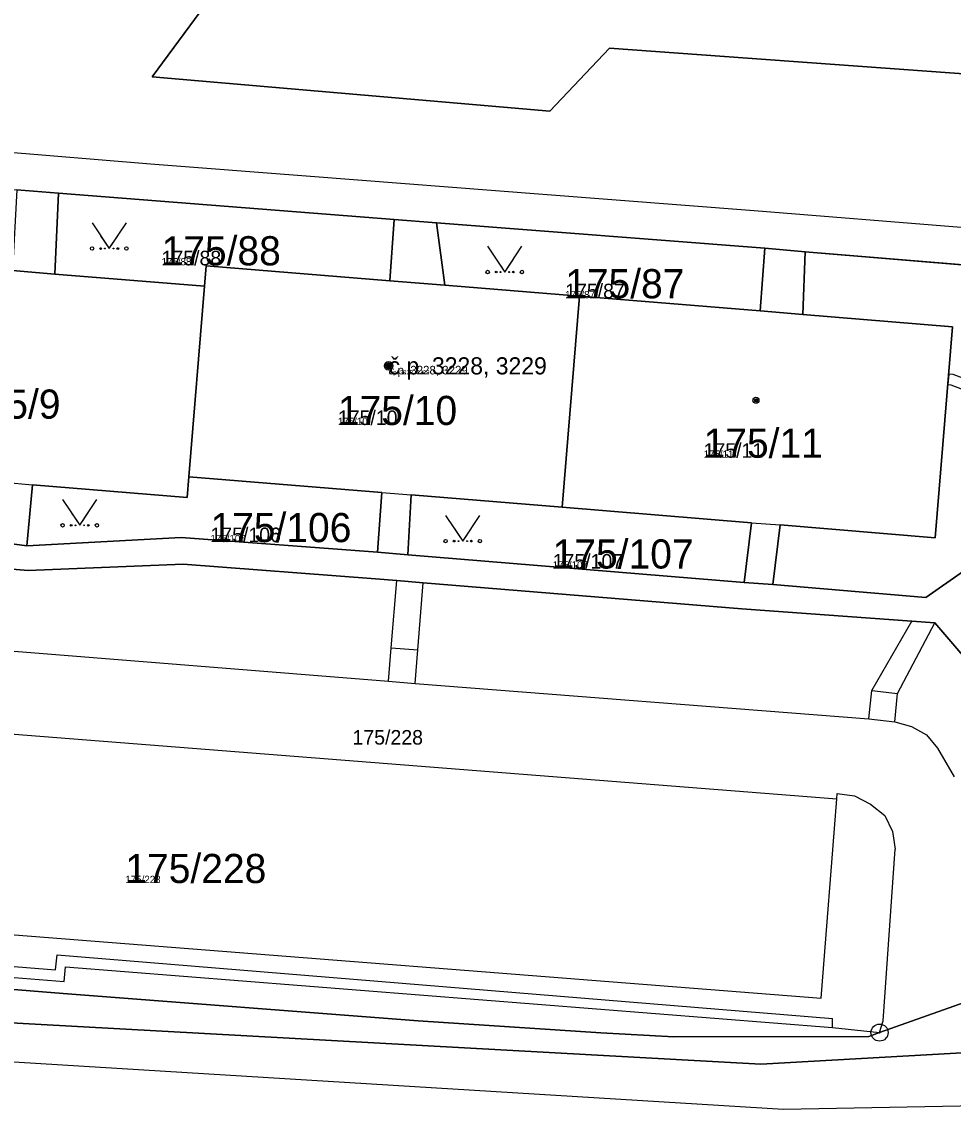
# Model space of a CAD drawing. Extents: x -759873 to -758487, y -975024 to -973516.
# Drawn here: x -759543 to -759488.7, y -974769.7 to -974706.2 of the extents above; entities that cross this region are included whole.
import ezdxf

# ---------------------------------------------------------------- set-up
doc = ezdxf.new("R2010")
doc.units = 0
for name, color, linetype in [('KAT_02_hranice parcel', 7, 'Continuous'), ('KAT_03_1000_st čísla parcelní', 7, 'Continuous'), ('KAT_03_1000_čísla parcelní', 7, 'Continuous'), ('KAT_03_1000_čísla popisná', 7, 'Continuous'), ('KAT_03_250_st čísla parcelní', 7, 'Continuous'), ('KAT_03_250_čísla parcelní', 7, 'Continuous'), ('KAT_03_250_čísla popisná', 7, 'Continuous'), ('KAT_03_500_st čísla parcelní', 7, 'Continuous'), ('KAT_03_500_čísla parcelní', 7, 'Continuous'), ('KAT_03_500_čísla popisná', 7, 'Continuous'), ('KAT_04_vnitřní kresba', 7, 'Continuous'), ('KAT_05_1000_značky kultur', 7, 'Continuous'), ('KAT_05_250_značky kultur', 7, 'Continuous'), ('KAT_05_500_značky kultur', 7, 'Continuous'), ('KAT_07_1000_značky budov', 7, 'Continuous'), ('KAT_07_250_značky budov', 7, 'Continuous'), ('KAT_07_500_značky budov', 7, 'Continuous'), ('KAT_10_věcná břemena', 7, 'Continuous'), ('KAT_11_značky bodu BP', 7, 'Continuous'), ('KAT_14_plocha_budovy', 7, 'Continuous'), ('KAT_14_plocha_pozemek', 7, 'Continuous')]:
    doc.layers.add(name, color=color, linetype=linetype)

msp = doc.modelspace()

# ---------------------------------------------------------------- linework, layer by layer
at = {"layer": 'KAT_02_hranice parcel'}
for p, q in [((-759540.86, -974716.24), (-759543.3, -974716.04)), ((-759540.86, -974716.24), (-759521.3, -974717.76)), ((-759518.83, -974717.97), (-759521.3, -974717.76)), ((-759518.83, -974717.97), (-759499.69, -974719.44)), ((-759497.33, -974719.66), (-759499.69, -974719.44)), ((-759497.33, -974719.66), (-759472.52, -974721.69)), ((-759533.26, -974732.77), (-759532.35, -974721.66)), ((-759511.51, -974734.55), (-759510.5, -974722.24)), ((-759544.46, -974736.56), (-759542.72, -974736.79)), ((-759522.27, -974737.17), (-759520.5, -974737.33)), ((-759520.5, -974737.33), (-759500.9, -974738.94)), ((-759500.9, -974738.94), (-759499.23, -974739.05))]:
    msp.add_line(p, q, dxfattribs=at)
for points in [[(-759468.92, -974710.71), (-759487.56, -974709.31), (-759508.75, -974707.77), (-759512.22, -974711.44), (-759535.41, -974709.44), (-759532.6, -974705.65), (-759589.95, -974700.81), (-759593.89, -974700.48), (-759596.35, -974703.57), (-759627.83, -974701.09), (-759652.61, -974699.15), (-759673.64, -974697.52), (-759681.06, -974698.73), (-759689.09, -974698.27), (-759694.78, -974697.97), (-759700.54, -974697.59)], [(-759532.35, -974721.66), (-759541.08, -974720.95), (-759540.86, -974716.24)], [(-759521.3, -974717.76), (-759521.55, -974721.34), (-759532.25, -974720.46), (-759532.35, -974721.66)], [(-759510.5, -974722.24), (-759518.34, -974721.6), (-759518.83, -974717.97)], [(-759499.69, -974719.44), (-759499.96, -974723.1), (-759510.5, -974722.24)], [(-759499.23, -974739.05), (-759498.79, -974735.58), (-759489.75, -974736.32), (-759488.75, -974724.02), (-759497.48, -974723.31), (-759497.33, -974719.66)], [(-759499.23, -974739.05), (-759490.31, -974739.81), (-759480.1, -974732.68), (-759473.17, -974727.74), (-759472.52, -974721.69)], [(-759542.72, -974736.79), (-759542.39, -974733.23), (-759533.36, -974733.97), (-759533.26, -974732.77)], [(-759533.26, -974732.77), (-759522.01, -974733.69), (-759522.27, -974737.17)], [(-759520.5, -974737.33), (-759520.3, -974733.83), (-759511.51, -974734.55)], [(-759511.51, -974734.55), (-759500.47, -974735.45), (-759500.9, -974738.94)], [(-759581.26, -974735.71), (-759579.69, -974735.6), (-759576.63, -974735.4), (-759566.14, -974736.28), (-759553.29, -974737.35), (-759551.74, -974737.48), (-759542.64, -974738.23), (-759533.6, -974737.86), (-759522.38, -974738.72), (-759521.14, -974738.82), (-759519.61, -974738.95), (-759501.03, -974740.46), (-759491.12, -974741.19), (-759489.77, -974741.29), (-759476.55, -974756.74), (-759476.86, -974759.46)], [(-759542.72, -974736.79), (-759533.71, -974736.31), (-759522.27, -974737.17)], [(-759717.74, -974748.2), (-759711.27, -974749.14), (-759692.25, -974751.9), (-759582.09, -974762.5), (-759499.92, -974767.02), (-759477.49, -974765.76)], [(-759476.86, -974759.46), (-759487.41, -974763.2), (-759493, -974765.18), (-759493.62, -974765.4), (-759505, -974765.42), (-759509.25, -974765.19), (-759519.89, -974764.5), (-759540.59, -974762.91), (-759560.6, -974761.29)]]:
    msp.add_lwpolyline(points, dxfattribs=at)
at = {"layer": 'KAT_03_1000_čísla popisná'}
msp.add_circle((-759521.62, -974726.3), 0.25, dxfattribs=at)
at = {"layer": 'KAT_03_250_čísla popisná'}
msp.add_circle((-759521.62, -974726.3), 0.0625, dxfattribs=at)
at = {"layer": 'KAT_03_500_čísla popisná'}
msp.add_circle((-759521.62, -974726.3), 0.125, dxfattribs=at)
at = {"layer": 'KAT_04_vnitřní kresba'}
for p, q in [((-759551.6, -974713.2), (-759535.51, -974714.52)), ((-759535.51, -974714.52), (-759526.17, -974715.24)), ((-759526.17, -974715.24), (-759512.64, -974716.29)), ((-759512.64, -974716.29), (-759500.32, -974717.25)), ((-759500.32, -974717.25), (-759488.25, -974718.22)), ((-759543.55, -974720.74), (-759541.08, -974720.95)), ((-759521.55, -974721.34), (-759518.34, -974721.6)), ((-759499.96, -974723.1), (-759497.48, -974723.31)), ((-759544.08, -974733.09), (-759542.39, -974733.23)), ((-759522.01, -974733.69), (-759520.3, -974733.83)), ((-759500.47, -974735.45), (-759498.79, -974735.58)), ((-759521.47, -974742.75), (-759521.14, -974738.82)), ((-759519.92, -974742.86), (-759519.61, -974738.95)), ((-759493.45, -974745.23), (-759491.12, -974741.19)), ((-759491.96, -974745.41), (-759489.77, -974741.29)), ((-759552.21, -974742.23), (-759521.62, -974744.68)), ((-759521.62, -974744.68), (-759521.47, -974742.75)), ((-759521.47, -974742.75), (-759519.92, -974742.86)), ((-759520.08, -974744.82), (-759519.92, -974742.86)), ((-759521.62, -974744.68), (-759520.08, -974744.82)), ((-759520.08, -974744.82), (-759493.62, -974746.89)), ((-759493.62, -974746.89), (-759493.45, -974745.23)), ((-759493.45, -974745.23), (-759491.96, -974745.41)), ((-759492.11, -974747.06), (-759491.96, -974745.41)), ((-759554.72, -974746.88), (-759495.5, -974751.55)), ((-759493.62, -974746.89), (-759492.11, -974747.06)), ((-759492.11, -974747.06), (-759491.14, -974747.33)), ((-759491.14, -974747.33), (-759490.27, -974747.82)), ((-759490.27, -974747.82), (-759489.62, -974748.59)), ((-759489.62, -974748.59), (-759488.66, -974750.27)), ((-759495.5, -974751.55), (-759495.48, -974751.24)), ((-759495.48, -974751.24), (-759494.46, -974751.38)), ((-759496.41, -974763.18), (-759495.5, -974751.55)), ((-759494.46, -974751.38), (-759493.52, -974751.85)), ((-759493.52, -974751.85), (-759492.69, -974752.53)), ((-759492.69, -974752.53), (-759492.24, -974753.46)), ((-759492.24, -974753.46), (-759492.1, -974754.48)), ((-759492.8, -974764.49), (-759492.1, -974754.48)), ((-759560.36, -974758.15), (-759496.41, -974763.18)), ((-759560.5, -974759.95), (-759541.05, -974761.52)), ((-759560.55, -974760.58), (-759540.53, -974762.2)), ((-759541.05, -974761.52), (-759540.94, -974760.64)), ((-759540.94, -974760.64), (-759495.75, -974764.35)), ((-759540.53, -974762.2), (-759540.45, -974761.34)), ((-759540.45, -974761.34), (-759495.75, -974764.88)), ((-759582.2, -974764.5), (-759498.6, -974769.65)), ((-759495.75, -974764.88), (-759495.75, -974764.35)), ((-759493, -974765.18), (-759492.8, -974764.49)), ((-759495.75, -974764.88), (-759493, -974765.18)), ((-759498.6, -974769.65), (-759470.25, -974769.11))]:
    msp.add_line(p, q, dxfattribs=at)
at = {"layer": 'KAT_05_1000_značky kultur'}
for points in [[(-759538.91, -974717.959), (-759537.91, -974719.46), (-759536.91, -974717.959)], [(-759515.85, -974719.329), (-759514.85, -974720.83), (-759513.85, -974719.329)], [(-759540.63, -974734.099), (-759539.63, -974735.6), (-759538.63, -974734.099)], [(-759518.3, -974735.019), (-759517.3, -974736.52), (-759516.3, -974735.019)]]:
    msp.add_lwpolyline(points, dxfattribs=at)
for centre in [(-759538.91, -974719.459), (-759536.91, -974719.459), (-759515.85, -974720.829), (-759513.85, -974720.829), (-759540.63, -974735.599), (-759538.63, -974735.599), (-759518.3, -974736.519), (-759516.3, -974736.519)]:
    msp.add_circle(centre, 0.1, dxfattribs=at)
at = {"layer": 'KAT_05_250_značky kultur'}
for points in [[(-759538.16, -974719.085), (-759537.91, -974719.46), (-759537.66, -974719.085)], [(-759515.1, -974720.455), (-759514.85, -974720.83), (-759514.6, -974720.455)], [(-759539.88, -974735.225), (-759539.63, -974735.6), (-759539.38, -974735.225)], [(-759517.55, -974736.145), (-759517.3, -974736.52), (-759517.05, -974736.145)]]:
    msp.add_lwpolyline(points, dxfattribs=at)
for centre in [(-759538.16, -974719.46), (-759537.66, -974719.46), (-759515.1, -974720.83), (-759514.6, -974720.83), (-759539.88, -974735.6), (-759539.38, -974735.6), (-759517.55, -974736.52), (-759517.05, -974736.52)]:
    msp.add_circle(centre, 0.025, dxfattribs=at)
at = {"layer": 'KAT_05_500_značky kultur'}
for points in [[(-759538.41, -974718.709), (-759537.91, -974719.46), (-759537.41, -974718.709)], [(-759515.35, -974720.079), (-759514.85, -974720.83), (-759514.35, -974720.079)], [(-759540.13, -974734.85), (-759539.63, -974735.6), (-759539.13, -974734.85)], [(-759517.8, -974735.77), (-759517.3, -974736.52), (-759516.8, -974735.77)]]:
    msp.add_lwpolyline(points, dxfattribs=at)
for centre in [(-759538.41, -974719.46), (-759537.41, -974719.46), (-759515.35, -974720.83), (-759514.35, -974720.83), (-759540.13, -974735.6), (-759539.13, -974735.6), (-759517.8, -974736.52), (-759516.8, -974736.52)]:
    msp.add_circle(centre, 0.05, dxfattribs=at)
at = {"layer": 'KAT_07_1000_značky budov'}
for centre in [(-759521.627, -974726.299), (-759500.207, -974728.309)]:
    msp.add_circle(centre, 0.175, dxfattribs=at)
at = {"layer": 'KAT_07_250_značky budov'}
for centre in [(-759521.622, -974726.3), (-759500.202, -974728.31)]:
    msp.add_circle(centre, 0.0437, dxfattribs=at)
at = {"layer": 'KAT_07_500_značky budov'}
for centre in [(-759521.623, -974726.3), (-759500.203, -974728.31)]:
    msp.add_circle(centre, 0.0875, dxfattribs=at)
at = {"layer": 'KAT_10_věcná břemena'}
msp.add_lwpolyline([(-759487.43, -974727.3), (-759488.71, -974726.8), (-759488.97, -974726.78), (-759489.02, -974727.38), (-759488.85, -974727.4), (-759487.77, -974727.82)], dxfattribs=at)
at = {"layer": 'KAT_11_značky bodu BP'}
for radius in [0.5, 0.0303]:
    msp.add_circle((-759493, -974765.18), radius, dxfattribs=at)
at = {"layer": 'KAT_14_plocha_budovy'}
for points in [[(-759576.84, -974730.41), (-759565.6, -974731.33), (-759563.89, -974731.47), (-759555.1, -974732.19), (-759544.08, -974733.09), (-759542.39, -974733.23), (-759533.36, -974733.97), (-759533.26, -974732.77), (-759532.35, -974721.66), (-759541.08, -974720.95), (-759543.55, -974720.74), (-759554.09, -974719.88), (-759561.93, -974719.24), (-759565.13, -974718.98), (-759575.83, -974718.1)], [(-759522.01, -974733.69), (-759520.3, -974733.83), (-759511.51, -974734.55), (-759500.47, -974735.45), (-759498.79, -974735.58), (-759489.75, -974736.32), (-759488.75, -974724.02), (-759497.48, -974723.31), (-759499.96, -974723.1), (-759510.5, -974722.24), (-759518.34, -974721.6), (-759521.55, -974721.34), (-759532.25, -974720.46), (-759532.35, -974721.66), (-759533.26, -974732.77)]]:
    msp.add_lwpolyline(points, close=True, dxfattribs=at)
at = {"layer": 'KAT_14_plocha_pozemek'}
for points in [[(-759627.83, -974701.09), (-759596.35, -974703.57), (-759593.89, -974700.48), (-759589.95, -974700.81), (-759532.6, -974705.65), (-759535.41, -974709.44), (-759512.22, -974711.44), (-759508.75, -974707.77), (-759487.56, -974709.31), (-759468.92, -974710.71), (-759463.69, -974705.59), (-759462.06, -974703.41), (-759459.78, -974698.54), (-759468.02, -974697.69), (-759477.1, -974697.33), (-759498.77, -974696.43), (-759520.64, -974695.53), (-759542.19, -974694.64), (-759562.41, -974693.7), (-759584.2, -974692.84), (-759605.79, -974691.97)], [(-759455.96, -974715.95), (-759470.55, -974714.66), (-759468.01, -974711.71), (-759468.92, -974710.71), (-759487.56, -974709.31), (-759508.75, -974707.77), (-759512.22, -974711.44), (-759535.41, -974709.44), (-759532.6, -974705.65), (-759589.95, -974700.81), (-759593.89, -974700.48), (-759596.35, -974703.57), (-759627.83, -974701.09)], [(-759608.29, -974710.84), (-759605.74, -974711.03), (-759586.84, -974712.52), (-759584.35, -974712.72), (-759564.79, -974714.3), (-759562.33, -974714.49), (-759543.3, -974716.04), (-759540.86, -974716.24), (-759521.3, -974717.76), (-759518.83, -974717.97), (-759499.69, -974719.44), (-759497.33, -974719.66), (-759472.52, -974721.69), (-759471.04, -974721.83), (-759456.84, -974723.48), (-759441.08, -974726.05)], [(-759480.1, -974732.68), (-759490.31, -974739.81), (-759499.23, -974739.05), (-759500.9, -974738.94), (-759520.5, -974737.33), (-759522.27, -974737.17), (-759533.71, -974736.31), (-759542.72, -974736.79), (-759544.46, -974736.56)], [(-759560.6, -974761.29), (-759540.59, -974762.91), (-759519.89, -974764.5), (-759509.25, -974765.19), (-759505, -974765.42), (-759493.62, -974765.4), (-759493, -974765.18), (-759487.41, -974763.2), (-759476.86, -974759.46), (-759476.55, -974756.74), (-759489.77, -974741.29), (-759491.12, -974741.19), (-759501.03, -974740.46), (-759519.61, -974738.95), (-759521.14, -974738.82), (-759522.38, -974738.72), (-759533.6, -974737.86), (-759542.64, -974738.23), (-759551.74, -974737.48)], [(-759551.74, -974737.48), (-759542.64, -974738.23), (-759533.6, -974737.86), (-759522.38, -974738.72), (-759521.14, -974738.82), (-759519.61, -974738.95), (-759501.03, -974740.46), (-759491.12, -974741.19), (-759489.77, -974741.29), (-759476.55, -974756.74)], [(-759440.41, -974758.08), (-759470.53, -974765.37), (-759475.45, -974765.65), (-759475.72, -974768.33), (-759477.76, -974768.37), (-759477.49, -974765.76), (-759499.92, -974767.02), (-759582.09, -974762.5), (-759692.25, -974751.9)], [(-759692.25, -974751.9), (-759582.09, -974762.5), (-759499.92, -974767.02), (-759477.49, -974765.76), (-759476.86, -974759.46), (-759487.41, -974763.2), (-759493, -974765.18), (-759493.62, -974765.4), (-759505, -974765.42), (-759509.25, -974765.19), (-759519.89, -974764.5), (-759540.59, -974762.91), (-759560.6, -974761.29), (-759572.03, -974760.36), (-759609.16, -974757.26)]]:
    msp.add_lwpolyline(points, dxfattribs=at)
for points in [[(-759540.86, -974716.24), (-759543.3, -974716.04), (-759543.55, -974720.74), (-759554.09, -974719.88), (-759555.1, -974732.19), (-759544.08, -974733.09), (-759544.46, -974736.56), (-759542.72, -974736.79), (-759542.39, -974733.23), (-759533.36, -974733.97), (-759533.26, -974732.77), (-759532.35, -974721.66), (-759541.08, -974720.95)], [(-759540.86, -974716.24), (-759541.08, -974720.95), (-759532.35, -974721.66), (-759532.25, -974720.46), (-759521.55, -974721.34), (-759521.3, -974717.76)], [(-759510.5, -974722.24), (-759518.34, -974721.6), (-759518.83, -974717.97), (-759521.3, -974717.76), (-759521.55, -974721.34), (-759532.25, -974720.46), (-759532.35, -974721.66), (-759533.26, -974732.77), (-759522.01, -974733.69), (-759522.27, -974737.17), (-759520.5, -974737.33), (-759520.3, -974733.83), (-759511.51, -974734.55)], [(-759518.83, -974717.97), (-759518.34, -974721.6), (-759510.5, -974722.24), (-759499.96, -974723.1), (-759499.69, -974719.44)], [(-759500.47, -974735.45), (-759500.9, -974738.94), (-759499.23, -974739.05), (-759498.79, -974735.58), (-759489.75, -974736.32), (-759488.75, -974724.02), (-759497.48, -974723.31), (-759497.33, -974719.66), (-759499.69, -974719.44), (-759499.96, -974723.1), (-759510.5, -974722.24), (-759511.51, -974734.55)], [(-759472.52, -974721.69), (-759497.33, -974719.66), (-759497.48, -974723.31), (-759488.75, -974724.02), (-759489.75, -974736.32), (-759498.79, -974735.58), (-759499.23, -974739.05), (-759490.31, -974739.81), (-759480.1, -974732.68), (-759473.17, -974727.74)], [(-759522.27, -974737.17), (-759522.01, -974733.69), (-759533.26, -974732.77), (-759533.36, -974733.97), (-759542.39, -974733.23), (-759542.72, -974736.79), (-759533.71, -974736.31)], [(-759500.9, -974738.94), (-759500.47, -974735.45), (-759511.51, -974734.55), (-759520.3, -974733.83), (-759520.5, -974737.33)]]:
    msp.add_lwpolyline(points, close=True, dxfattribs=at)

# ---------------------------------------------------------------- texts
at = {"layer": 'KAT_03_1000_st čísla parcelní'}
for s, p in [('175/9', (-759546.44, -974729.38)), ('175/10', (-759524.58, -974729.75)), ('175/11', (-759503.26, -974731.66))]:
    msp.add_text(s, height=1.7, dxfattribs=at).set_placement(p)
at = {"layer": 'KAT_03_1000_čísla parcelní'}
for s, p in [('175/88', (-759534.86, -974720.44)), ('175/87', (-759511.33, -974722.36)), ('175/106', (-759532.01, -974736.58)), ('175/107', (-759512.06, -974738.12)), ('175/228', (-759536.97, -974756.46))]:
    msp.add_text(s, height=1.7, dxfattribs=at).set_placement(p)
at = {"layer": 'KAT_03_1000_čísla popisná'}
msp.add_text('č.p. 3228, 3229', height=1, dxfattribs=at).set_placement((-759521.62, -974726.8))
at = {"layer": 'KAT_03_250_st čísla parcelní'}
for s, p in [('175/10', (-759524.58, -974729.75)), ('175/11', (-759503.26, -974731.66))]:
    msp.add_text(s, height=0.425, dxfattribs=at).set_placement(p)
at = {"layer": 'KAT_03_250_čísla parcelní'}
for s, p in [('175/88', (-759534.86, -974720.44)), ('175/87', (-759511.33, -974722.36)), ('175/106', (-759532.01, -974736.58)), ('175/107', (-759512.06, -974738.12)), ('175/228', (-759536.97, -974756.46))]:
    msp.add_text(s, height=0.425, dxfattribs=at).set_placement(p)
at = {"layer": 'KAT_03_250_čísla popisná'}
msp.add_text('č.p. 3228, 3229', height=0.25, dxfattribs=at).set_placement((-759521.62, -974726.8))
at = {"layer": 'KAT_03_500_st čísla parcelní'}
for s, p in [('175/10', (-759524.58, -974729.75)), ('175/11', (-759503.26, -974731.66))]:
    msp.add_text(s, height=0.85, dxfattribs=at).set_placement(p)
at = {"layer": 'KAT_03_500_čísla parcelní'}
for s, p in [('175/88', (-759534.86, -974720.44)), ('175/87', (-759511.33, -974722.36)), ('175/106', (-759532.01, -974736.58)), ('175/107', (-759512.06, -974738.12)), ('175/228', (-759523.727, -974748.387))]:
    msp.add_text(s, height=0.85, dxfattribs=at).set_placement(p)
at = {"layer": 'KAT_03_500_čísla popisná'}
msp.add_text('č.p. 3228, 3229', height=0.5, dxfattribs=at).set_placement((-759521.62, -974726.8))

doc.saveas('drawing.dxf')
